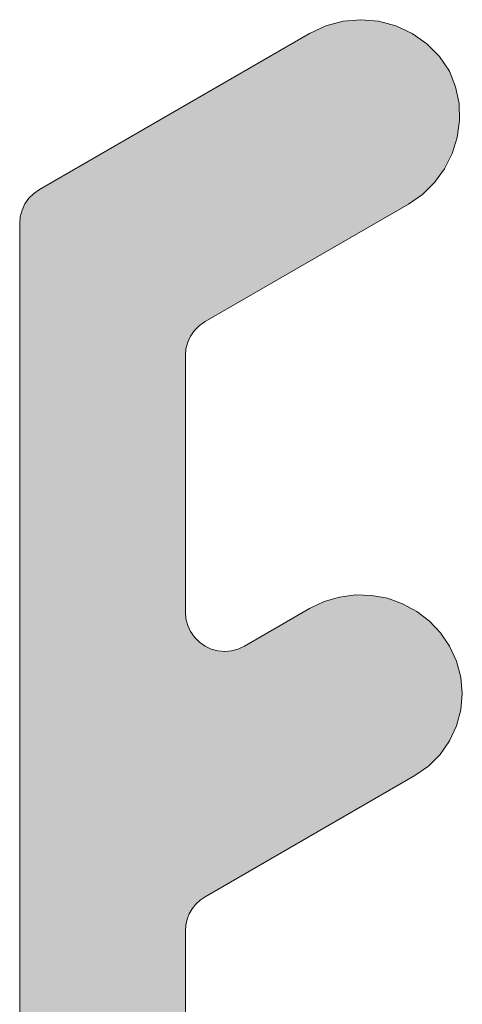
# Model space of a CAD drawing. Header units: metres. Extents: x -3.6 to 84.5, y -11 to 16.8.
# Tile 722 of 1056: x 55.47414 to 55.47975, y -0.16013 to -0.14766. Entities that reach past the tile are written whole.
import ezdxf

# ---------------------------------------------------------------- set-up
doc = ezdxf.new("R2010")
doc.units = ezdxf.units.M
doc.header["$MEASUREMENT"] = 0
doc.layers.add('301 - Elemente.Linie', color=7, linetype='Continuous')
doc.layers.add('302 - Elemente.Schraffur', color=7, linetype='Continuous')

msp = doc.modelspace()

# ---------------------------------------------------------------- hatches: boundary and pattern name
at = {"layer": '302 - Elemente.Schraffur', "linetype": 'Continuous', "lineweight": 5}
msp.add_hatch(color=7, dxfattribs=at).paths.add_polyline_path([(55.474137, -0.150241), (55.474137, -0.1657), (55.474143, -0.165778), (55.474161, -0.165854), (55.474191, -0.165927), (55.474232, -0.165994), (55.474283, -0.166053), (55.474343, -0.166104), (55.47441, -0.166145), (55.474482, -0.166175), (55.474558, -0.166194), (55.474637, -0.1662), (55.476103, -0.1662), (55.476168, -0.166196), (55.476232, -0.166183), (55.476294, -0.166162), (55.476353, -0.166133), (55.479147, -0.164519), (55.479303, -0.164413), (55.479439, -0.164283), (55.479554, -0.164134), (55.479644, -0.163968), (55.479707, -0.163791), (55.479741, -0.163606), (55.479746, -0.163417), (55.479721, -0.163231), (55.479668, -0.16305), (55.479587, -0.16288), (55.479471, -0.162712), (55.479331, -0.162564), (55.479169, -0.16244), (55.47899, -0.162343), (55.478797, -0.162274), (55.478597, -0.162237), (55.478393, -0.162232), (55.478191, -0.162259), (55.477995, -0.162317), (55.477811, -0.162404), (55.476987, -0.16288), (55.476914, -0.162915), (55.476837, -0.162937), (55.476757, -0.162947), (55.476676, -0.162944), (55.476598, -0.162927), (55.476522, -0.162899), (55.476453, -0.162859), (55.47639, -0.162808), (55.476337, -0.162748), (55.476294, -0.16268), (55.476262, -0.162605), (55.476243, -0.162527), (55.476237, -0.162447), (55.476237, -0.159202), (55.476242, -0.159127), (55.476259, -0.159054), (55.476286, -0.158985), (55.476324, -0.15892), (55.47637, -0.158862), (55.476425, -0.158811), (55.476487, -0.158769), (55.479147, -0.157233), (55.479319, -0.157113), (55.479467, -0.156965), (55.479587, -0.156793), (55.479675, -0.156604), (55.479729, -0.156402), (55.479747, -0.156193), (55.479729, -0.155985), (55.479675, -0.155783), (55.479587, -0.155593), (55.479471, -0.155425), (55.479331, -0.155277), (55.479169, -0.155153), (55.47899, -0.155056), (55.478797, -0.154988), (55.478597, -0.154951), (55.478393, -0.154945), (55.478191, -0.154972), (55.477995, -0.15503), (55.477811, -0.155118), (55.476987, -0.155593), (55.476908, -0.15563), (55.476823, -0.155653), (55.476737, -0.15566), (55.47665, -0.155653), (55.476566, -0.15563), (55.476487, -0.155593), (55.476415, -0.155543), (55.476354, -0.155482), (55.476304, -0.15541), (55.476267, -0.155331), (55.476244, -0.155247), (55.476237, -0.15516), (55.476237, -0.151915), (55.476244, -0.151828), (55.476267, -0.151744), (55.476304, -0.151665), (55.476354, -0.151594), (55.476415, -0.151532), (55.476487, -0.151482), (55.479064, -0.149994), (55.479241, -0.149871), (55.479396, -0.149721), (55.479523, -0.149547), (55.47962, -0.149354), (55.479684, -0.149148), (55.479712, -0.148935), (55.479706, -0.148719), (55.479663, -0.148508), (55.479587, -0.148307), (55.479457, -0.148121), (55.479296, -0.147961), (55.479111, -0.147831), (55.478905, -0.147735), (55.478687, -0.147676), (55.478461, -0.147657), (55.478235, -0.147676), (55.478016, -0.147735), (55.477811, -0.147831), (55.474387, -0.149808), (55.474315, -0.149858), (55.474254, -0.149919), (55.474204, -0.149991), (55.474167, -0.15007), (55.474144, -0.150154)])

# ---------------------------------------------------------------- linework, layer by layer
at = {"layer": '301 - Elemente.Linie', "color": 7, "linetype": 'Continuous', "lineweight": 5}
msp.add_lwpolyline([(55.474137, -0.1657), (55.474137, -0.150241), (55.474144, -0.150154), (55.474167, -0.15007), (55.474204, -0.149991), (55.474254, -0.149919), (55.474315, -0.149858), (55.474387, -0.149808), (55.477811, -0.147831), (55.478016, -0.147735), (55.478235, -0.147676), (55.478461, -0.147657), (55.478687, -0.147676), (55.478905, -0.147735), (55.479111, -0.147831), (55.479296, -0.147961), (55.479457, -0.148121), (55.479587, -0.148307), (55.479663, -0.148508), (55.479706, -0.148719), (55.479712, -0.148935), (55.479684, -0.149148), (55.47962, -0.149354), (55.479523, -0.149547), (55.479396, -0.149721), (55.479241, -0.149871), (55.479064, -0.149994), (55.476487, -0.151482), (55.476415, -0.151532), (55.476354, -0.151594), (55.476304, -0.151665), (55.476267, -0.151744), (55.476244, -0.151828), (55.476237, -0.151915), (55.476237, -0.15516), (55.476244, -0.155247), (55.476267, -0.155331), (55.476304, -0.15541), (55.476354, -0.155482), (55.476415, -0.155543), (55.476487, -0.155593), (55.476566, -0.15563), (55.47665, -0.155653), (55.476737, -0.15566), (55.476823, -0.155653), (55.476908, -0.15563), (55.476987, -0.155593), (55.477811, -0.155118), (55.477995, -0.15503), (55.478191, -0.154972), (55.478393, -0.154945), (55.478597, -0.154951), (55.478797, -0.154988), (55.47899, -0.155056), (55.479169, -0.155153), (55.479331, -0.155277), (55.479471, -0.155425), (55.479587, -0.155593), (55.479675, -0.155783), (55.479729, -0.155985), (55.479747, -0.156193), (55.479729, -0.156402), (55.479675, -0.156604), (55.479587, -0.156793), (55.479467, -0.156965), (55.479319, -0.157113), (55.479147, -0.157233), (55.476487, -0.158769), (55.476425, -0.158811), (55.47637, -0.158862), (55.476324, -0.15892), (55.476286, -0.158985), (55.476259, -0.159054), (55.476242, -0.159127), (55.476237, -0.159202), (55.476237, -0.162447)], dxfattribs=at)

doc.saveas('drawing.dxf')
